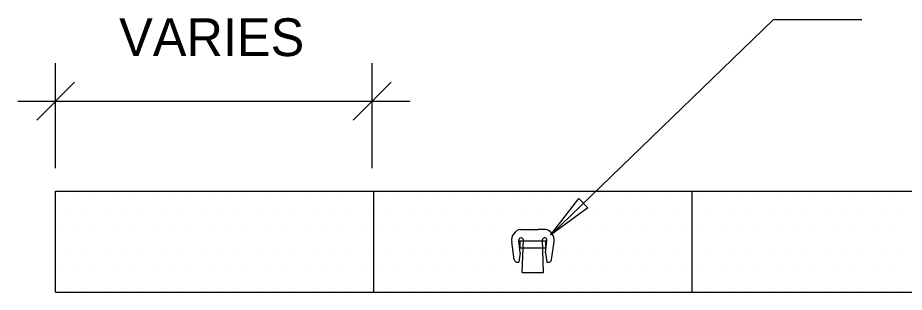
# Model space of a CAD drawing. Extents: x 638850 to 644908, y 297188 to 298900.
# Drawn here: x 641653.4 to 641716.6, y 297411.7 to 297431.3 of the extents above; entities that cross this region are included whole.
import ezdxf

# ---------------------------------------------------------------- set-up
doc = ezdxf.new("R2010")
doc.units = 0
for name, color, linetype in [('12', 7, 'Continuous'), ('3', 7, 'Continuous'), ('5', 7, 'Continuous'), ('6', 7, 'Continuous'), ('7', 7, 'Continuous')]:
    doc.layers.add(name, color=color, linetype=linetype)

msp = doc.modelspace()

# ---------------------------------------------------------------- linework, layer by layer
at = {"layer": '12'}
for p, q in [((641656.282, 297418.735), (641656.282, 297418.735)), ((641657.632, 297418.735), (641657.632, 297418.735)), ((641658.982, 297418.735), (641658.982, 297418.735)), ((641660.332, 297418.735), (641660.332, 297418.735)), ((641661.682, 297418.735), (641661.682, 297418.735)), ((641663.032, 297418.735), (641663.032, 297418.735)), ((641664.382, 297418.735), (641664.382, 297418.735)), ((641665.732, 297418.735), (641665.732, 297418.735)), ((641667.082, 297418.735), (641667.082, 297418.735)), ((641668.432, 297418.735), (641668.432, 297418.735)), ((641669.782, 297418.735), (641669.782, 297418.735)), ((641671.132, 297418.735), (641671.132, 297418.735)), ((641672.482, 297418.735), (641672.482, 297418.735)), ((641673.832, 297418.735), (641673.832, 297418.735)), ((641675.182, 297418.735), (641675.182, 297418.735)), ((641676.532, 297418.735), (641676.532, 297418.735)), ((641677.882, 297418.735), (641677.882, 297418.735)), ((641679.232, 297418.735), (641679.232, 297418.735)), ((641680.582, 297418.735), (641680.582, 297418.735)), ((641681.932, 297418.735), (641681.932, 297418.735)), ((641683.282, 297418.735), (641683.282, 297418.735)), ((641684.632, 297418.735), (641684.632, 297418.735)), ((641685.982, 297418.735), (641685.982, 297418.735)), ((641687.332, 297418.735), (641687.332, 297418.735)), ((641688.682, 297418.735), (641688.682, 297418.735)), ((641690.032, 297418.735), (641690.032, 297418.735)), ((641691.382, 297418.735), (641691.382, 297418.735)), ((641692.732, 297418.735), (641692.732, 297418.735)), ((641694.082, 297418.735), (641694.082, 297418.735)), ((641695.432, 297418.735), (641695.432, 297418.735)), ((641696.782, 297418.735), (641696.782, 297418.735)), ((641698.132, 297418.735), (641698.132, 297418.735)), ((641699.482, 297418.735), (641699.482, 297418.735)), ((641700.832, 297418.735), (641700.832, 297418.735)), ((641702.182, 297418.735), (641702.182, 297418.735)), ((641703.532, 297418.735), (641703.532, 297418.735)), ((641704.882, 297418.735), (641704.882, 297418.735)), ((641706.232, 297418.735), (641706.232, 297418.735)), ((641707.582, 297418.735), (641707.582, 297418.735)), ((641708.932, 297418.735), (641708.932, 297418.735)), ((641710.282, 297418.735), (641710.282, 297418.735)), ((641711.632, 297418.735), (641711.632, 297418.735)), ((641712.982, 297418.735), (641712.982, 297418.735)), ((641714.332, 297418.735), (641714.332, 297418.735)), ((641715.682, 297418.735), (641715.682, 297418.735)), ((641656.958, 297417.385), (641656.958, 297417.385)), ((641658.306, 297417.385), (641658.306, 297417.385)), ((641659.658, 297417.385), (641659.658, 297417.385)), ((641661.006, 297417.385), (641661.006, 297417.385)), ((641662.358, 297417.385), (641662.358, 297417.385)), ((641663.706, 297417.385), (641663.706, 297417.385)), ((641665.058, 297417.385), (641665.058, 297417.385)), ((641666.406, 297417.385), (641666.406, 297417.385)), ((641667.758, 297417.385), (641667.758, 297417.385)), ((641669.106, 297417.385), (641669.106, 297417.385)), ((641670.458, 297417.385), (641670.458, 297417.385)), ((641671.806, 297417.385), (641671.806, 297417.385)), ((641673.158, 297417.385), (641673.158, 297417.385)), ((641674.506, 297417.385), (641674.506, 297417.385)), ((641675.858, 297417.385), (641675.858, 297417.385)), ((641677.206, 297417.385), (641677.206, 297417.385)), ((641678.558, 297417.385), (641678.558, 297417.385)), ((641679.906, 297417.385), (641679.906, 297417.385)), ((641681.258, 297417.385), (641681.258, 297417.385)), ((641682.606, 297417.385), (641682.606, 297417.385)), ((641683.958, 297417.385), (641683.958, 297417.385)), ((641685.306, 297417.385), (641685.306, 297417.385)), ((641686.658, 297417.385), (641686.658, 297417.385)), ((641688.006, 297417.385), (641688.006, 297417.385)), ((641689.358, 297417.385), (641689.358, 297417.385)), ((641690.706, 297417.385), (641690.706, 297417.385)), ((641692.058, 297417.385), (641692.058, 297417.385)), ((641693.406, 297417.385), (641693.406, 297417.385)), ((641694.758, 297417.385), (641694.758, 297417.385)), ((641696.106, 297417.385), (641696.106, 297417.385)), ((641697.458, 297417.385), (641697.458, 297417.385)), ((641698.806, 297417.385), (641698.806, 297417.385)), ((641700.158, 297417.385), (641700.158, 297417.385)), ((641701.506, 297417.385), (641701.506, 297417.385)), ((641702.858, 297417.385), (641702.858, 297417.385)), ((641704.206, 297417.385), (641704.206, 297417.385)), ((641705.558, 297417.385), (641705.558, 297417.385)), ((641706.906, 297417.385), (641706.906, 297417.385)), ((641708.258, 297417.385), (641708.258, 297417.385)), ((641709.606, 297417.385), (641709.606, 297417.385)), ((641710.958, 297417.385), (641710.958, 297417.385)), ((641712.306, 297417.385), (641712.306, 297417.385)), ((641713.658, 297417.385), (641713.658, 297417.385)), ((641715.006, 297417.385), (641715.006, 297417.385)), ((641716.358, 297417.385), (641716.358, 297417.385)), ((641656.282, 297416.035), (641656.282, 297416.035)), ((641657.632, 297416.035), (641657.632, 297416.035)), ((641658.982, 297416.035), (641658.982, 297416.035)), ((641660.332, 297416.035), (641660.332, 297416.035)), ((641661.682, 297416.035), (641661.682, 297416.035)), ((641663.032, 297416.035), (641663.032, 297416.035)), ((641664.382, 297416.035), (641664.382, 297416.035)), ((641665.732, 297416.035), (641665.732, 297416.035)), ((641667.082, 297416.035), (641667.082, 297416.035)), ((641668.432, 297416.035), (641668.432, 297416.035)), ((641669.782, 297416.035), (641669.782, 297416.035)), ((641671.132, 297416.035), (641671.132, 297416.035)), ((641672.482, 297416.035), (641672.482, 297416.035)), ((641673.832, 297416.035), (641673.832, 297416.035)), ((641675.182, 297416.035), (641675.182, 297416.035)), ((641676.532, 297416.035), (641676.532, 297416.035)), ((641677.882, 297416.035), (641677.882, 297416.035)), ((641679.232, 297416.035), (641679.232, 297416.035)), ((641680.582, 297416.035), (641680.582, 297416.035)), ((641681.932, 297416.035), (641681.932, 297416.035)), ((641683.282, 297416.035), (641683.282, 297416.035)), ((641684.632, 297416.035), (641684.632, 297416.035)), ((641685.982, 297416.035), (641685.982, 297416.035)), ((641687.332, 297416.035), (641687.332, 297416.035)), ((641688.682, 297416.035), (641688.682, 297416.035)), ((641690.032, 297416.035), (641690.032, 297416.035)), ((641691.382, 297416.035), (641691.382, 297416.035)), ((641692.732, 297416.035), (641692.732, 297416.035)), ((641694.082, 297416.035), (641694.082, 297416.035)), ((641695.432, 297416.035), (641695.432, 297416.035)), ((641696.782, 297416.035), (641696.782, 297416.035)), ((641698.132, 297416.035), (641698.132, 297416.035)), ((641699.482, 297416.035), (641699.482, 297416.035)), ((641700.832, 297416.035), (641700.832, 297416.035)), ((641702.182, 297416.035), (641702.182, 297416.035)), ((641703.532, 297416.035), (641703.532, 297416.035)), ((641704.882, 297416.035), (641704.882, 297416.035)), ((641706.232, 297416.035), (641706.232, 297416.035)), ((641707.582, 297416.035), (641707.582, 297416.035)), ((641708.932, 297416.035), (641708.932, 297416.035)), ((641710.282, 297416.035), (641710.282, 297416.035)), ((641711.632, 297416.035), (641711.632, 297416.035)), ((641712.982, 297416.035), (641712.982, 297416.035)), ((641714.332, 297416.035), (641714.332, 297416.035)), ((641715.682, 297416.035), (641715.682, 297416.035)), ((641656.958, 297414.685), (641656.958, 297414.685)), ((641658.306, 297414.685), (641658.306, 297414.685)), ((641659.658, 297414.685), (641659.658, 297414.685)), ((641661.006, 297414.685), (641661.006, 297414.685)), ((641662.358, 297414.685), (641662.358, 297414.685)), ((641663.706, 297414.685), (641663.706, 297414.685)), ((641665.058, 297414.685), (641665.058, 297414.685)), ((641666.406, 297414.685), (641666.406, 297414.685)), ((641667.758, 297414.685), (641667.758, 297414.685)), ((641669.106, 297414.685), (641669.106, 297414.685)), ((641670.458, 297414.685), (641670.458, 297414.685)), ((641671.806, 297414.685), (641671.806, 297414.685)), ((641673.158, 297414.685), (641673.158, 297414.685)), ((641674.506, 297414.685), (641674.506, 297414.685)), ((641675.858, 297414.685), (641675.858, 297414.685)), ((641677.206, 297414.685), (641677.206, 297414.685)), ((641678.558, 297414.685), (641678.558, 297414.685)), ((641679.906, 297414.685), (641679.906, 297414.685)), ((641681.258, 297414.685), (641681.258, 297414.685)), ((641682.606, 297414.685), (641682.606, 297414.685)), ((641683.958, 297414.685), (641683.958, 297414.685)), ((641685.306, 297414.685), (641685.306, 297414.685)), ((641686.658, 297414.685), (641686.658, 297414.685)), ((641688.006, 297414.685), (641688.006, 297414.685)), ((641689.358, 297414.685), (641689.358, 297414.685)), ((641690.706, 297414.685), (641690.706, 297414.685)), ((641692.058, 297414.685), (641692.058, 297414.685)), ((641693.406, 297414.685), (641693.406, 297414.685)), ((641694.758, 297414.685), (641694.758, 297414.685)), ((641696.106, 297414.685), (641696.106, 297414.685)), ((641697.458, 297414.685), (641697.458, 297414.685)), ((641698.806, 297414.685), (641698.806, 297414.685)), ((641700.158, 297414.685), (641700.158, 297414.685)), ((641701.506, 297414.685), (641701.506, 297414.685)), ((641702.858, 297414.685), (641702.858, 297414.685)), ((641704.206, 297414.685), (641704.206, 297414.685)), ((641705.558, 297414.685), (641705.558, 297414.685)), ((641706.906, 297414.685), (641706.906, 297414.685)), ((641708.258, 297414.685), (641708.258, 297414.685)), ((641709.606, 297414.685), (641709.606, 297414.685)), ((641710.958, 297414.685), (641710.958, 297414.685)), ((641712.306, 297414.685), (641712.306, 297414.685)), ((641713.658, 297414.685), (641713.658, 297414.685)), ((641715.006, 297414.685), (641715.006, 297414.685)), ((641716.358, 297414.685), (641716.358, 297414.685)), ((641656.282, 297413.335), (641656.282, 297413.335)), ((641657.632, 297413.335), (641657.632, 297413.335)), ((641658.982, 297413.335), (641658.982, 297413.335)), ((641660.332, 297413.335), (641660.332, 297413.335)), ((641661.682, 297413.335), (641661.682, 297413.335)), ((641663.032, 297413.335), (641663.032, 297413.335)), ((641664.382, 297413.335), (641664.382, 297413.335)), ((641665.732, 297413.335), (641665.732, 297413.335)), ((641667.082, 297413.335), (641667.082, 297413.335)), ((641668.432, 297413.335), (641668.432, 297413.335)), ((641669.782, 297413.335), (641669.782, 297413.335)), ((641671.132, 297413.335), (641671.132, 297413.335)), ((641672.482, 297413.335), (641672.482, 297413.335)), ((641673.832, 297413.335), (641673.832, 297413.335)), ((641675.182, 297413.335), (641675.182, 297413.335)), ((641676.532, 297413.335), (641676.532, 297413.335)), ((641677.882, 297413.335), (641677.882, 297413.335)), ((641679.232, 297413.335), (641679.232, 297413.335)), ((641680.582, 297413.335), (641680.582, 297413.335)), ((641681.932, 297413.335), (641681.932, 297413.335)), ((641683.282, 297413.335), (641683.282, 297413.335)), ((641684.632, 297413.335), (641684.632, 297413.335)), ((641685.982, 297413.335), (641685.982, 297413.335)), ((641687.332, 297413.335), (641687.332, 297413.335)), ((641688.682, 297413.335), (641688.682, 297413.335)), ((641690.032, 297413.335), (641690.032, 297413.335)), ((641691.382, 297413.335), (641691.382, 297413.335)), ((641692.732, 297413.335), (641692.732, 297413.335)), ((641694.082, 297413.335), (641694.082, 297413.335)), ((641695.432, 297413.335), (641695.432, 297413.335)), ((641696.782, 297413.335), (641696.782, 297413.335)), ((641698.132, 297413.335), (641698.132, 297413.335)), ((641699.482, 297413.335), (641699.482, 297413.335)), ((641700.832, 297413.335), (641700.832, 297413.335)), ((641702.182, 297413.335), (641702.182, 297413.335)), ((641703.532, 297413.335), (641703.532, 297413.335)), ((641704.882, 297413.335), (641704.882, 297413.335)), ((641706.232, 297413.335), (641706.232, 297413.335)), ((641707.582, 297413.335), (641707.582, 297413.335)), ((641708.932, 297413.335), (641708.932, 297413.335)), ((641710.282, 297413.335), (641710.282, 297413.335)), ((641711.632, 297413.335), (641711.632, 297413.335)), ((641712.982, 297413.335), (641712.982, 297413.335)), ((641714.332, 297413.335), (641714.332, 297413.335)), ((641715.682, 297413.335), (641715.682, 297413.335)), ((641656.958, 297411.985), (641656.958, 297411.985)), ((641658.306, 297411.985), (641658.306, 297411.985)), ((641659.658, 297411.985), (641659.658, 297411.985)), ((641661.006, 297411.985), (641661.006, 297411.985)), ((641662.358, 297411.985), (641662.358, 297411.985)), ((641663.706, 297411.985), (641663.706, 297411.985)), ((641665.058, 297411.985), (641665.058, 297411.985)), ((641666.406, 297411.985), (641666.406, 297411.985)), ((641667.758, 297411.985), (641667.758, 297411.985)), ((641669.106, 297411.985), (641669.106, 297411.985)), ((641670.458, 297411.985), (641670.458, 297411.985)), ((641671.806, 297411.985), (641671.806, 297411.985)), ((641673.158, 297411.985), (641673.158, 297411.985)), ((641674.506, 297411.985), (641674.506, 297411.985)), ((641675.858, 297411.985), (641675.858, 297411.985)), ((641677.206, 297411.985), (641677.206, 297411.985)), ((641678.558, 297411.985), (641678.558, 297411.985)), ((641679.906, 297411.985), (641679.906, 297411.985)), ((641681.258, 297411.985), (641681.258, 297411.985)), ((641682.606, 297411.985), (641682.606, 297411.985)), ((641683.958, 297411.985), (641683.958, 297411.985)), ((641685.306, 297411.985), (641685.306, 297411.985)), ((641686.658, 297411.985), (641686.658, 297411.985)), ((641688.006, 297411.985), (641688.006, 297411.985)), ((641689.358, 297411.985), (641689.358, 297411.985)), ((641690.706, 297411.985), (641690.706, 297411.985)), ((641692.058, 297411.985), (641692.058, 297411.985)), ((641693.406, 297411.985), (641693.406, 297411.985)), ((641694.758, 297411.985), (641694.758, 297411.985)), ((641696.106, 297411.985), (641696.106, 297411.985)), ((641697.458, 297411.985), (641697.458, 297411.985)), ((641698.806, 297411.985), (641698.806, 297411.985)), ((641700.158, 297411.985), (641700.158, 297411.985)), ((641701.506, 297411.985), (641701.506, 297411.985)), ((641702.858, 297411.985), (641702.858, 297411.985)), ((641704.206, 297411.985), (641704.206, 297411.985)), ((641705.558, 297411.985), (641705.558, 297411.985)), ((641706.906, 297411.985), (641706.906, 297411.985)), ((641708.258, 297411.985), (641708.258, 297411.985)), ((641709.606, 297411.985), (641709.606, 297411.985)), ((641710.958, 297411.985), (641710.958, 297411.985)), ((641712.306, 297411.985), (641712.306, 297411.985)), ((641713.658, 297411.985), (641713.658, 297411.985)), ((641715.006, 297411.985), (641715.006, 297411.985)), ((641716.358, 297411.985), (641716.358, 297411.985))]:
    msp.add_line(p, q, dxfattribs=at)
at = {"layer": '5'}
for p, q in [((641656.111, 297411.723), (641656.111, 297418.923)), ((641656.111, 297418.923), (641837.551, 297418.923)), ((641678.791, 297411.723), (641678.791, 297418.923)), ((641701.471, 297411.723), (641701.471, 297418.923)), ((641656.111, 297411.723), (641837.551, 297411.723))]:
    msp.add_line(p, q, dxfattribs=at)
at = {"layer": '6'}
for p, q in [((641707.247, 297431.103), (641691.369, 297415.788)), ((641713.567, 297431.103), (641707.247, 297431.103)), ((641656.111, 297420.545), (641656.111, 297428.02)), ((641678.668, 297420.545), (641678.668, 297428.02)), ((641654.761, 297423.97), (641657.461, 297426.67)), ((641677.318, 297423.97), (641680.018, 297426.67)), ((641653.411, 297425.32), (641681.368, 297425.32)), ((641678.668, 297425.32), (641678.668, 297425.32))]:
    msp.add_line(p, q, dxfattribs=at)
msp.add_lwpolyline([(641694.052, 297417.726), (641691.369, 297415.788), (641693.406, 297418.398)], close=True, dxfattribs=at)
at = {"layer": '7'}
for p, q in [((641689.25, 297416.199), (641689.764, 297416.199)), ((641689.764, 297416.199), (641690.489, 297416.199)), ((641691.003, 297416.199), (641690.489, 297416.199)), ((641689.362, 297413.138), (641689.444, 297415.477)), ((641690.891, 297413.138), (641690.809, 297415.477)), ((641688.792, 297414.06), (641688.617, 297415.307)), ((641689.224, 297414.523), (641689.131, 297415.41)), ((641691.029, 297414.523), (641691.122, 297415.41)), ((641691.461, 297414.06), (641691.636, 297415.307)), ((641689.224, 297414.523), (641689.124, 297413.875)), ((641691.029, 297414.523), (641691.129, 297413.875)), ((641689.362, 297413.138), (641690.891, 297413.138))]:
    msp.add_line(p, q, dxfattribs=at)
msp.add_lwpolyline([(641689.213, 297415.391), (641691.024, 297415.391), (641691.024, 297414.851), (641689.213, 297414.851)], close=True, dxfattribs=at)
for centre, radius, start, end in [((641689.403, 297415.419), 0.795, 101.12312, 188.00088), ((641690.85, 297415.419), 0.795, 351.99912, 78.87688), ((641689.289, 297415.434), 0.161, 15.90134, 188.20491), ((641690.964, 297415.434), 0.161, 351.79509, 164.09866), ((641691.151, 297414.32), 0.21, 83.80646, 85.56349), ((641689.028, 297414.094), 0.239, 188.00002, 293.85999), ((641691.225, 297414.094), 0.239, 246.14, 351.99998)]:
    msp.add_arc(centre, radius, start, end, dxfattribs=at)

# ---------------------------------------------------------------- texts
at = {"layer": '3'}
msp.add_text('VARIES', height=2.6892, dxfattribs=at).set_placement((641660.64, 297428.534))

doc.saveas('drawing.dxf')
